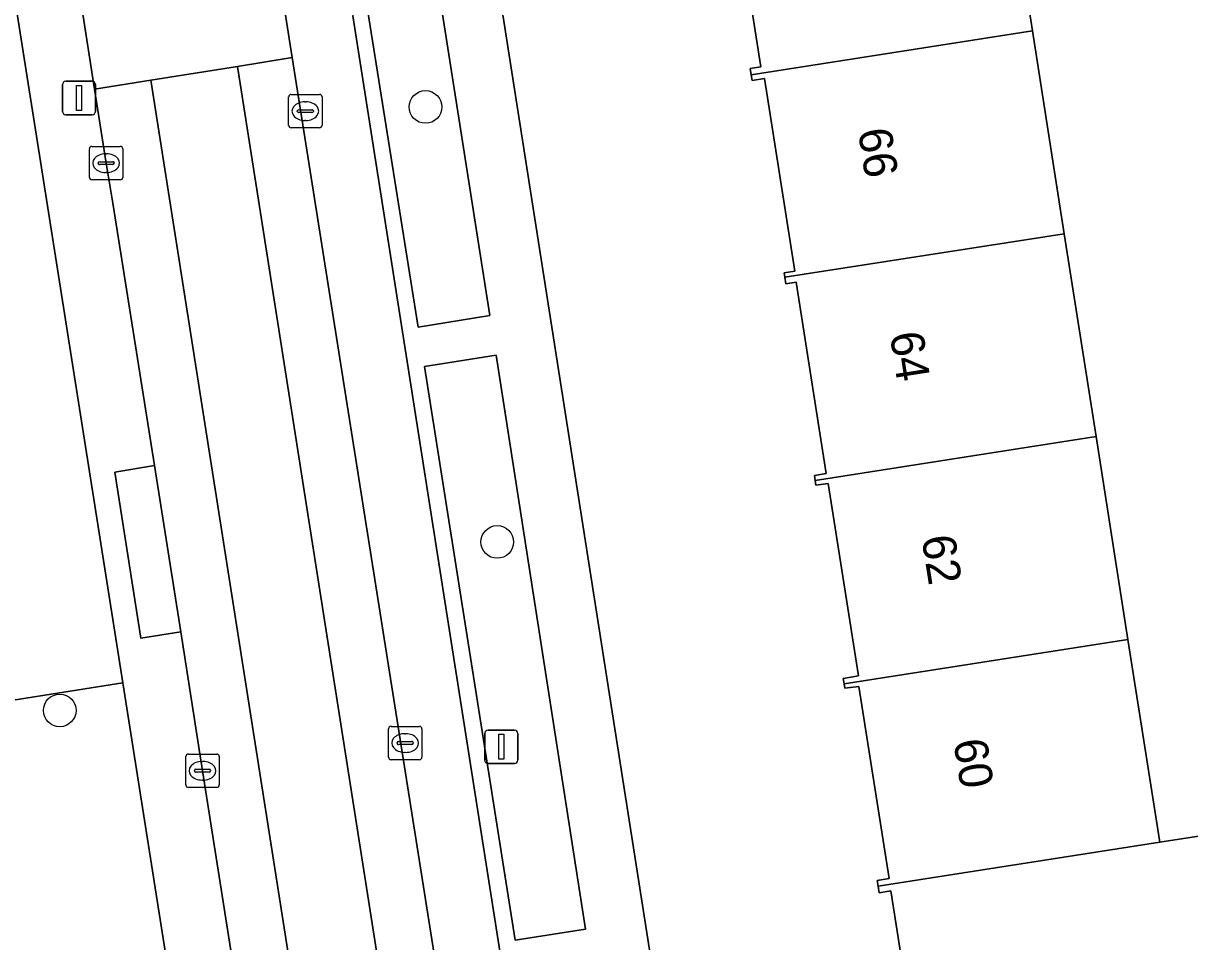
# Model space of a CAD drawing. Extents: x 160077 to 160948, y 386481 to 387498.
# Drawn here: x 160619.79 to 160654.75, y 387164.5 to 387192.02 of the extents above; entities that cross this region are included whole.
import ezdxf

# ---------------------------------------------------------------- set-up
doc = ezdxf.new("R2010")
doc.units = 0
for name, color, linetype in [('IMGEO_Boom', 7, 'Continuous'), ('IMGEO_Erf', 7, 'Continuous'), ('IMGEO_Groenvoorziening', 7, 'Continuous'), ('IMGEO_Kolk', 7, 'Continuous'), ('IMGEO_Lichtmast', 7, 'Continuous'), ('IMGEO_Pand', 7, 'Continuous'), ('IMGEO_Pand_nummerreeks', 7, 'Continuous'), ('IMGEO_Parkeervlak_open', 7, 'Continuous'), ('IMGEO_Rijbaan_lokaal_gesloten', 7, 'Continuous'), ('IMGEO_Rijbaan_lokaal_open', 7, 'Continuous'), ('IMGEO_Voetpad_open', 7, 'Continuous')]:
    doc.layers.add(name, color=color, linetype=linetype)

msp = doc.modelspace()

# ---------------------------------------------------------------- linework, layer by layer
at = {"layer": 'IMGEO_Boom'}
for centre in [(160631.845, 387189.511), (160633.994, 387176.477), (160620.883, 387171.43)]:
    msp.add_circle(centre, 0.489, dxfattribs=at)
at = {"layer": 'IMGEO_Erf'}
for points in [[(160662.567, 387163.286), (160661.89, 387167.945), (160661.171, 387172.895), (160663.593, 387173.247), (160659.633, 387199.356), (160659.38, 387200.827), (160656.958, 387200.475), (160656.261, 387205.275), (160655.562, 387210.084), (160655.346, 387211.568), (160647.148, 387210.207), (160648.129, 387203.95), (160648.147, 387203.838), (160649.083, 387197.872), (160650.037, 387191.793), (160650.99, 387185.715), (160651.944, 387179.635), (160652.898, 387173.557), (160653.852, 387167.478), (160656.247, 387167.852), (160657.196, 387161.798)], [(160632.517, 387202.786), (160638.962, 387161.714)], [(160646.676, 387160.358), (160645.788, 387166.023), (160645.443, 387165.969), (160645.413, 387166.16), (160645.385, 387166.338), (160645.738, 387166.393), (160644.835, 387172.148), (160644.412, 387172.094), (160644.389, 387172.228), (160644.362, 387172.391), (160644.818, 387172.467), (160643.913, 387178.233), (160643.547, 387178.176), (160643.524, 387178.32), (160643.5, 387178.472), (160643.853, 387178.527), (160642.954, 387184.258), (160642.648, 387184.21), (160642.617, 387184.407), (160642.596, 387184.54), (160642.913, 387184.59), (160642.008, 387190.364), (160641.635, 387190.305), (160641.608, 387190.476), (160641.578, 387190.666), (160641.896, 387190.715), (160640.988, 387196.503)], [(160595.851, 387168.006), (160622.773, 387172.259), (160619.1, 387195.535)]]:
    msp.add_lwpolyline(points, dxfattribs=at)
at = {"layer": 'IMGEO_Groenvoorziening'}
for points in [[(160631.628, 387182.916), (160633.775, 387183.266), (160632.107, 387193.892), (160629.924, 387193.578), (160630.15, 387192.187)], [(160634.527, 387164.547), (160636.643, 387164.876), (160633.958, 387182.075), (160631.815, 387181.737)]]:
    msp.add_lwpolyline(points, close=True, dxfattribs=at)
for points in [[(160622.773, 387172.259), (160595.851, 387168.006), (160596.123, 387165.956)], [(160624.631, 387160.482), (160622.773, 387172.259)]]:
    msp.add_lwpolyline(points, dxfattribs=at)
at = {"layer": 'IMGEO_Kolk'}
for p, q in [((160627.743, 387188.96), (160627.743, 387189.812)), ((160627.818, 387189.886), (160628.67, 387189.886)), ((160628.231, 387189.666), (160628.256, 387189.666)), ((160628.744, 387189.812), (160628.744, 387188.96)), ((160628.002, 387189.38), (160628.002, 387189.392)), ((160628.44, 387189.343), (160628.042, 387189.343)), ((160628.045, 387189.429), (160628.443, 387189.429)), ((160628.486, 387189.392), (160628.486, 387189.38)), ((160628.67, 387188.886), (160627.818, 387188.886)), ((160628.254, 387189.106), (160628.229, 387189.106)), ((160621.771, 387187.403), (160621.771, 387188.255)), ((160621.846, 387188.329), (160622.698, 387188.329)), ((160622.772, 387188.255), (160622.772, 387187.403)), ((160622.03, 387187.823), (160622.03, 387187.835)), ((160622.073, 387187.872), (160622.471, 387187.872)), ((160622.259, 387188.109), (160622.284, 387188.109)), ((160622.514, 387187.835), (160622.514, 387187.823)), ((160622.468, 387187.786), (160622.07, 387187.786)), ((160622.282, 387187.549), (160622.257, 387187.549)), ((160622.698, 387187.329), (160621.846, 387187.329)), ((160630.736, 387170.027), (160630.736, 387170.879)), ((160630.811, 387170.953), (160631.663, 387170.953)), ((160631.224, 387170.733), (160631.249, 387170.733)), ((160631.737, 387170.879), (160631.737, 387170.027)), ((160630.995, 387170.447), (160630.995, 387170.459)), ((160631.433, 387170.41), (160631.035, 387170.41)), ((160631.038, 387170.496), (160631.436, 387170.496)), ((160631.479, 387170.459), (160631.479, 387170.447)), ((160624.663, 387169.196), (160624.663, 387170.048)), ((160624.738, 387170.122), (160625.59, 387170.122)), ((160625.664, 387170.048), (160625.664, 387169.196)), ((160631.247, 387170.173), (160631.222, 387170.173)), ((160624.965, 387169.665), (160625.363, 387169.665)), ((160625.151, 387169.902), (160625.176, 387169.902)), ((160631.663, 387169.953), (160630.811, 387169.953)), ((160624.922, 387169.616), (160624.922, 387169.628)), ((160625.36, 387169.579), (160624.962, 387169.579)), ((160625.174, 387169.342), (160625.149, 387169.342)), ((160625.406, 387169.628), (160625.406, 387169.616)), ((160625.59, 387169.122), (160624.738, 387169.122))]:
    msp.add_line(p, q, dxfattribs=at)
for points in [[(160627.743, 387188.96), (160627.743, 387189.812)], [(160627.818, 387189.886), (160628.67, 387189.886)], [(160628.744, 387189.812), (160628.744, 387188.96)], [(160628.67, 387188.886), (160627.818, 387188.886)], [(160621.771, 387187.403), (160621.771, 387188.255)], [(160621.846, 387188.329), (160622.698, 387188.329)], [(160622.772, 387188.255), (160622.772, 387187.403)], [(160622.698, 387187.329), (160621.846, 387187.329)], [(160630.736, 387170.027), (160630.736, 387170.879)], [(160630.811, 387170.953), (160631.663, 387170.953)], [(160631.737, 387170.879), (160631.737, 387170.027)], [(160624.663, 387169.196), (160624.663, 387170.048)], [(160624.738, 387170.122), (160625.59, 387170.122)], [(160625.664, 387170.048), (160625.664, 387169.196)], [(160631.663, 387169.953), (160630.811, 387169.953)], [(160625.59, 387169.122), (160624.738, 387169.122)]]:
    msp.add_lwpolyline(points, dxfattribs=at)
for centre, radius, start, end in [((160627.82, 387189.81), 0.0765, 91.552, 178.448), ((160627.82, 387189.81), 0.0765, 91.552, 178.448), ((160628.668, 387189.81), 0.0765, 1.552, 88.448), ((160628.668, 387189.81), 0.0765, 1.552, 88.448), ((160628.042, 387189.389), 0.0403, 85.8775, 175.7526), ((160628.039, 387189.379), 0.0366, 178.938, 274.7102), ((160628.443, 387189.386), 0.043, 264.8664, 352.4533), ((160628.447, 387189.391), 0.0386, 1.7309, 96.639), ((160627.82, 387188.962), 0.0765, 181.552, 268.448), ((160627.82, 387188.962), 0.0765, 181.552, 268.448), ((160628.668, 387188.962), 0.0765, 271.552, 358.448), ((160628.668, 387188.962), 0.0765, 271.552, 358.448), ((160621.848, 387188.253), 0.0765, 91.552, 178.448), ((160621.848, 387188.253), 0.0765, 91.552, 178.448), ((160622.696, 387188.253), 0.0765, 1.552, 88.448), ((160622.696, 387188.253), 0.0765, 1.552, 88.448), ((160622.07, 387187.832), 0.0403, 85.8775, 175.7526), ((160622.067, 387187.822), 0.0366, 178.938, 274.7102), ((160622.471, 387187.829), 0.043, 264.8664, 352.4533), ((160622.475, 387187.834), 0.0386, 1.7309, 96.639), ((160621.848, 387187.405), 0.0765, 181.552, 268.448), ((160621.848, 387187.405), 0.0765, 181.552, 268.448), ((160622.696, 387187.405), 0.0765, 271.552, 358.448), ((160622.696, 387187.405), 0.0765, 271.552, 358.448), ((160630.813, 387170.877), 0.0765, 91.552, 178.448), ((160630.813, 387170.877), 0.0765, 91.552, 178.448), ((160631.661, 387170.877), 0.0765, 1.552, 88.448), ((160631.661, 387170.877), 0.0765, 1.552, 88.448), ((160631.035, 387170.456), 0.0403, 85.8775, 175.7526), ((160631.032, 387170.446), 0.0366, 178.938, 274.7102), ((160631.436, 387170.453), 0.043, 264.8664, 352.4533), ((160631.44, 387170.458), 0.0386, 1.7309, 96.639), ((160624.74, 387170.046), 0.0765, 91.552, 178.448), ((160624.74, 387170.046), 0.0765, 91.552, 178.448), ((160625.588, 387170.046), 0.0765, 1.552, 88.448), ((160625.588, 387170.046), 0.0765, 1.552, 88.448), ((160630.813, 387170.029), 0.0765, 181.552, 268.448), ((160630.813, 387170.029), 0.0765, 181.552, 268.448), ((160631.661, 387170.029), 0.0765, 271.552, 358.448), ((160631.661, 387170.029), 0.0765, 271.552, 358.448), ((160624.962, 387169.625), 0.0403, 85.8775, 175.7526), ((160625.367, 387169.627), 0.0386, 1.7309, 96.639), ((160624.959, 387169.615), 0.0366, 178.938, 274.7102), ((160625.363, 387169.622), 0.043, 264.8664, 352.4533), ((160624.74, 387169.198), 0.0765, 181.552, 268.448), ((160624.74, 387169.198), 0.0765, 181.552, 268.448), ((160625.588, 387169.198), 0.0765, 271.552, 358.448), ((160625.588, 387169.198), 0.0765, 271.552, 358.448)]:
    msp.add_arc(centre, radius, start, end, dxfattribs=at)
for centre, major_axis, ratio, start_param, end_param in [((160628.23, 387189.386), (-0.387, 0.002), 0.722429, 4.712389, 7.853982), ((160628.255, 387189.386), (-0.39, 0.002), 0.717154, 1.570796, 4.712389), ((160622.258, 387187.829), (-0.387, 0.002), 0.722429, 4.712389, 7.853982), ((160622.283, 387187.829), (-0.39, 0.002), 0.717154, 1.570796, 4.712389), ((160631.223, 387170.453), (-0.387, 0.002), 0.722429, 4.712389, 7.853982), ((160631.248, 387170.453), (-0.39, 0.002), 0.717154, 1.570796, 4.712389), ((160625.15, 387169.622), (-0.387, 0.002), 0.722429, 4.712389, 7.853982), ((160625.175, 387169.622), (-0.39, 0.002), 0.717154, 1.570796, 4.712389)]:
    msp.add_ellipse(centre, major_axis=major_axis, ratio=ratio, start_param=start_param, end_param=end_param, dxfattribs=at)
at = {"layer": 'IMGEO_Lichtmast'}
for p, q in [((160621.066, 387190.28), (160621.856, 387190.28)), ((160621.856, 387190.28), (160621.066, 387190.28)), ((160620.966, 387189.38), (160620.966, 387190.18)), ((160620.966, 387190.18), (160620.966, 387189.38)), ((160621.956, 387190.18), (160621.956, 387189.38)), ((160621.956, 387189.38), (160621.956, 387190.18)), ((160621.856, 387189.28), (160621.066, 387189.28)), ((160621.066, 387189.28), (160621.856, 387189.28)), ((160633.619, 387169.941), (160633.619, 387170.741)), ((160633.619, 387170.741), (160633.619, 387169.941)), ((160633.719, 387170.841), (160634.509, 387170.841)), ((160634.509, 387170.841), (160633.719, 387170.841)), ((160634.609, 387170.741), (160634.609, 387169.941)), ((160634.609, 387169.941), (160634.609, 387170.741)), ((160634.509, 387169.841), (160633.719, 387169.841)), ((160633.719, 387169.841), (160634.509, 387169.841))]:
    msp.add_line(p, q, dxfattribs=at)
for points in [[(160621.386, 387190.155), (160621.536, 387190.155), (160621.536, 387189.405), (160621.386, 387189.405), (160621.386, 387190.155)], [(160634.039, 387170.716), (160634.189, 387170.716), (160634.189, 387169.966), (160634.039, 387169.966), (160634.039, 387170.716)]]:
    msp.add_lwpolyline(points, dxfattribs=at)
for centre, start, end in [((160621.066, 387190.18), 90, 180), ((160621.066, 387190.18), 90, 180), ((160621.856, 387190.18), 0, 90), ((160621.856, 387190.18), 360, 90), ((160621.066, 387189.38), 180, 270), ((160621.066, 387189.38), 180, 270), ((160621.856, 387189.38), 270, 0), ((160621.856, 387189.38), 270, 0), ((160633.719, 387170.741), 90, 180), ((160633.719, 387170.741), 90, 180), ((160634.509, 387170.741), 0, 90), ((160634.509, 387170.741), 360, 90), ((160633.719, 387169.941), 180, 270), ((160633.719, 387169.941), 180, 270), ((160634.509, 387169.941), 270, 0), ((160634.509, 387169.941), 270, 0)]:
    msp.add_arc(centre, 0.1, start, end, dxfattribs=at)
at = {"layer": 'IMGEO_Pand'}
for points in [[(160640.697, 387196.561), (160640.713, 387196.459), (160640.988, 387196.503), (160641.896, 387190.715), (160641.578, 387190.666), (160641.608, 387190.476), (160650.037, 387191.793), (160649.083, 387197.872)], [(160650.99, 387185.715), (160650.037, 387191.793), (160641.608, 387190.476), (160641.635, 387190.305), (160642.008, 387190.364), (160642.913, 387184.59), (160642.596, 387184.54), (160642.617, 387184.407)], [(160651.944, 387179.635), (160650.99, 387185.715), (160642.617, 387184.407), (160642.648, 387184.21), (160642.954, 387184.258), (160643.853, 387178.527), (160643.5, 387178.472), (160643.524, 387178.32)], [(160643.524, 387178.32), (160643.547, 387178.176), (160643.913, 387178.233), (160644.818, 387172.467), (160644.362, 387172.391), (160644.389, 387172.228), (160652.898, 387173.557), (160651.944, 387179.635)], [(160644.389, 387172.228), (160644.412, 387172.094), (160644.835, 387172.148), (160645.738, 387166.393), (160645.385, 387166.338), (160645.413, 387166.16), (160653.852, 387167.478), (160652.898, 387173.557)], [(160656.247, 387167.852), (160653.852, 387167.478), (160645.413, 387166.16), (160645.443, 387165.969), (160645.788, 387166.023), (160646.676, 387160.358), (160646.331, 387160.304), (160646.379, 387159.996), (160646.753, 387160.058), (160654.805, 387161.4), (160657.196, 387161.798)]]:
    msp.add_lwpolyline(points, close=True, dxfattribs=at)
at = {"layer": 'IMGEO_Parkeervlak_open'}
for points in [[(160626.918, 387197.945), (160627.474, 387193.351), (160627.845, 387190.991), (160643.814, 387090.207)], [(160645.214, 387093.36), (160629.663, 387192.242)]]:
    msp.add_lwpolyline(points, dxfattribs=at)
at = {"layer": 'IMGEO_Rijbaan_lokaal_gesloten'}
for points in [[(160627.845, 387190.991), (160626.21, 387190.729), (160639.929, 387103.448), (160644.82, 387072.201), (160646.502, 387072.498), (160646.297, 387073.653), (160643.846, 387089.634), (160643.912, 387089.659), (160643.814, 387090.207)], [(160623.614, 387190.314), (160621.923, 387190.044), (160622.272, 387187.829), (160622.475, 387186.628), (160623.723, 387178.764), (160624.516, 387173.788), (160625.164, 387169.622), (160626.95, 387158.282), (160629.666, 387141.012), (160632.941, 387120.244), (160635.523, 387103.709), (160637.188, 387104.015)]]:
    msp.add_lwpolyline(points, close=True, dxfattribs=at)
at = {"layer": 'IMGEO_Rijbaan_lokaal_open'}
msp.add_lwpolyline([(160627.474, 387193.351), (160625.806, 387193.088), (160621.558, 387192.417), (160621.923, 387190.044), (160623.614, 387190.314), (160626.21, 387190.729), (160627.845, 387190.991)], close=True, dxfattribs=at)
msp.add_lwpolyline([(160639.929, 387103.448), (160626.21, 387190.729), (160623.614, 387190.314), (160637.188, 387104.015), (160635.523, 387103.709), (160635.582, 387103.33), (160635.67, 387102.776)], dxfattribs=at)
at = {"layer": 'IMGEO_Voetpad_open'}
for points in [[(160652.595, 387074.999), (160649.2, 387096.547), (160648.971, 387097.998), (160648.966, 387098.028), (160638.962, 387161.714), (160632.517, 387202.786), (160631.737, 387207.742), (160631.674, 387208.141), (160631.716, 387208.156), (160631.539, 387209.272), (160630.743, 387214.278), (160630.553, 387215.476), (160630.535, 387215.587), (160628.392, 387229.125), (160627.641, 387234.064), (160627.351, 387236.229), (160627.334, 387236.247), (160626.178, 387243.648), (160625.67, 387246.786), (160625.589, 387247.289), (160625.09, 387250.368), (160619.855, 387249.426), (160619.927, 387248.965), (160620.766, 387243.642)], [(160628.334, 387204.203), (160629.264, 387195.227), (160629.663, 387192.242), (160645.214, 387093.36)], [(160618.617, 387199.018), (160619.1, 387195.535), (160622.773, 387172.259), (160624.631, 387160.482), (160624.663, 387160.486), (160625.761, 387153.41), (160625.747, 387153.402), (160629.6, 387128.717), (160627.539, 387128.404), (160628.207, 387123.97), (160630.288, 387124.264), (160632.643, 387109.502), (160633.371, 387104.935)], [(160635.67, 387102.776), (160635.582, 387103.33), (160635.523, 387103.709), (160632.941, 387120.244), (160629.666, 387141.012), (160626.95, 387158.282), (160625.164, 387169.622), (160624.516, 387173.788), (160623.312, 387173.596), (160622.534, 387178.57), (160623.723, 387178.764), (160622.475, 387186.628), (160622.272, 387187.829), (160621.923, 387190.044), (160621.558, 387192.417), (160621.13, 387194.979)]]:
    msp.add_lwpolyline(points, dxfattribs=at)
for points in [[(160631.628, 387182.916), (160630.15, 387192.187), (160629.924, 387193.578), (160632.107, 387193.892), (160633.775, 387183.266)], [(160634.527, 387164.547), (160631.815, 387181.737), (160633.958, 387182.075), (160636.643, 387164.876)], [(160623.723, 387178.764), (160622.534, 387178.57), (160623.312, 387173.596), (160624.516, 387173.788)]]:
    msp.add_lwpolyline(points, close=True, dxfattribs=at)

# ---------------------------------------------------------------- texts
at = {"layer": 'IMGEO_Pand_nummerreeks'}
for s, p in [('66', (160644.803, 387188.807)), ('64', (160645.756, 387182.708)), ('62', (160646.709, 387176.613)), ('60', (160647.664, 387170.509))]:
    msp.add_text(s, height=1, rotation=278.8866, dxfattribs=at).set_placement(p)

doc.saveas('drawing.dxf')
